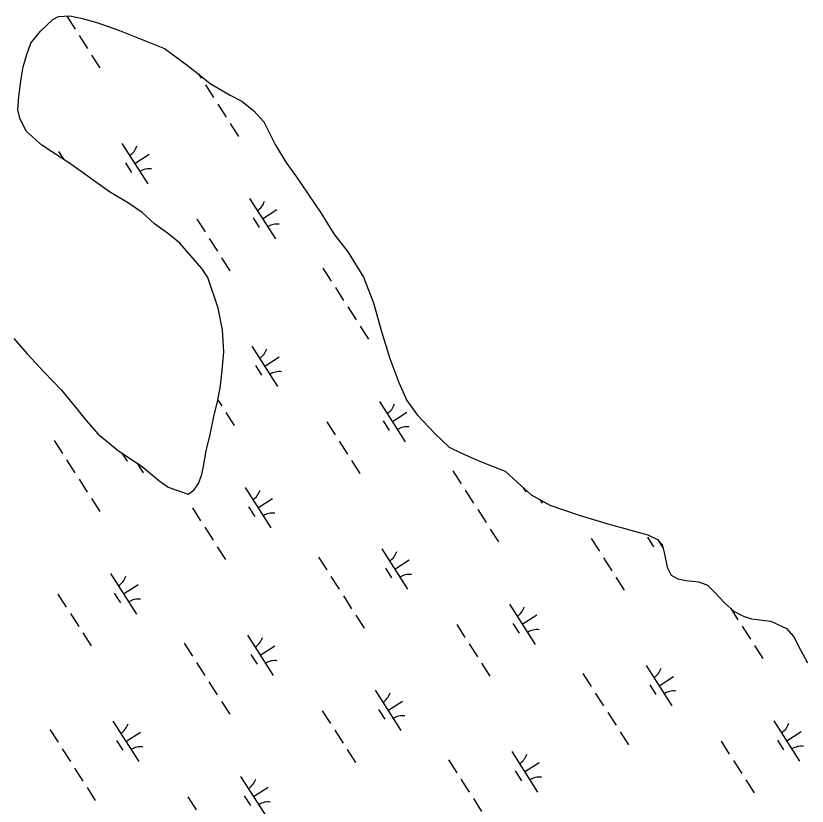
# Model space of a CAD drawing. Extents: x 3962991 to 3983549, y 181631 to 204078.
# Drawn here: x 3973642 to 3974467, y 188665 to 189488 of the extents above; entities that cross this region are included whole.
import ezdxf

# ---------------------------------------------------------------- set-up
doc = ezdxf.new("R2010")
doc.units = 0
doc.layers.add('V-WETL-SWMP', color=7, linetype='Continuous')

msp = doc.modelspace()

# ---------------------------------------------------------------- linework, layer by layer
at = {"layer": 'V-WETL-SWMP'}
for p, q in [((3973686.26, 189487.56), (3973698.13, 189488.37)), ((3973695, 189487.93), (3973703.64, 189474.46)), ((3973698.13, 189488.37), (3973711.26, 189485.62)), ((3973667.5, 189472.37), (3973680.37, 189484.49)), ((3973680.37, 189484.49), (3973686.26, 189487.56)), ((3973711.26, 189485.62), (3973727.38, 189481.15)), ((3973727.38, 189481.15), (3973750.11, 189473.23)), ((3973657.62, 189459.72), (3973667.5, 189472.37)), ((3973750.11, 189473.23), (3973796.8, 189454.43)), ((3973707.96, 189467.72), (3973716.59, 189454.25)), ((3973653.09, 189447.15), (3973657.62, 189459.72)), ((3973649.73, 189435.21), (3973653.09, 189447.15)), ((3973720.91, 189447.52), (3973729.55, 189434.05)), ((3973796.8, 189454.43), (3973820.29, 189437.01)), ((3973647.57, 189422.69), (3973649.73, 189435.21)), ((3973820.29, 189437.01), (3973831.74, 189428.3)), ((3973644.92, 189404.21), (3973647.57, 189422.69)), ((3973831.74, 189428.3), (3973844.41, 189417.82)), ((3973832.14, 189427.97), (3973835.11, 189423.33)), ((3973839.43, 189416.59), (3973848.07, 189403.12)), ((3973844.41, 189417.82), (3973865.42, 189405.71)), ((3973865.42, 189405.71), (3973877.42, 189399.38)), ((3973643.98, 189390.53), (3973644.92, 189404.21)), ((3973877.42, 189399.38), (3973890.08, 189389.5)), ((3973645.92, 189381.64), (3973643.98, 189390.53)), ((3973852.38, 189396.39), (3973861.02, 189382.92)), ((3973890.08, 189389.5), (3973900.39, 189377.79)), ((3973652.69, 189368.09), (3973645.92, 189381.64)), ((3973865.34, 189376.18), (3973873.97, 189362.71)), ((3973900.39, 189377.79), (3973912.1, 189354.22)), ((3973669, 189353.52), (3973652.69, 189368.09)), ((3973699.06, 189333.84), (3973669, 189353.52)), ((3973752.33, 189355.5), (3973779.31, 189313.41)), ((3973912.1, 189354.22), (3973923.12, 189335.99)), ((3973686.45, 189347.02), (3973691.89, 189338.53)), ((3973765.82, 189334.45), (3973780.97, 189344.17)), ((3973739.4, 189304.83), (3973699.06, 189333.84)), ((3973756.09, 189335.34), (3973762.56, 189325.24)), ((3973923.12, 189335.99), (3973933.47, 189321.9)), ((3973933.47, 189321.9), (3973959.71, 189283.13)), ((3973759.21, 189293.29), (3973739.4, 189304.83)), ((3973773.65, 189283.43), (3973759.21, 189293.29)), ((3973885.35, 189297.96), (3973912.34, 189255.86)), ((3973786.34, 189271.77), (3973773.65, 189283.43)), ((3973898.84, 189276.91), (3973914, 189286.62)), ((3973959.71, 189283.13), (3973973.17, 189261.38)), ((3973830.45, 189276.66), (3973839.08, 189263.19)), ((3973889.11, 189277.8), (3973895.59, 189267.69)), ((3973801.4, 189260.74), (3973786.34, 189271.77)), ((3973812.85, 189251.43), (3973801.4, 189260.74)), ((3973973.17, 189261.38), (3973987.76, 189242.61)), ((3973835.9, 189225.09), (3973812.85, 189251.43)), ((3973843.4, 189256.45), (3973852.03, 189242.99)), ((3973987.76, 189242.61), (3974004.27, 189216.15)), ((3973856.35, 189236.25), (3973864.99, 189222.78)), ((3973842.01, 189215.68), (3973835.9, 189225.09)), ((3973961.92, 189225.53), (3973970.55, 189212.06)), ((3973852.68, 189183.77), (3973842.01, 189215.68)), ((3974004.27, 189216.15), (3974014.61, 189189.35)), ((3973974.87, 189205.33), (3973983.51, 189191.86)), ((3973857.23, 189161.27), (3973852.68, 189183.77)), ((3973987.82, 189185.12), (3973996.46, 189171.65)), ((3974014.61, 189189.35), (3974023.1, 189159.54)), ((3973858.83, 189138.11), (3973857.23, 189161.27)), ((3974000.78, 189164.92), (3974009.41, 189151.45)), ((3974023.1, 189159.54), (3974031.8, 189131.4)), ((3973639.84, 189152.1), (3973653.79, 189136.29)), ((3973887.77, 189144.23), (3973914.75, 189102.14)), ((3973653.79, 189136.29), (3973671.37, 189116.99)), ((3973856.79, 189119.05), (3973858.83, 189138.11)), ((3973901.26, 189123.19), (3973916.41, 189132.9)), ((3974031.8, 189131.4), (3974041.15, 189106.36)), ((3973671.37, 189116.99), (3973689.53, 189098.28)), ((3973855.28, 189102.98), (3973856.79, 189119.05)), ((3973891.53, 189124.07), (3973898, 189113.97)), ((3973852.57, 189088.07), (3973855.28, 189102.98)), ((3974041.15, 189106.36), (3974049.33, 189087.48)), ((3973689.53, 189098.28), (3973705.32, 189078.95)), ((3973848.12, 189070.76), (3973852.57, 189088.07)), ((3973852.54, 189087.94), (3973856.43, 189081.88)), ((3974020.79, 189086.69), (3974047.78, 189044.6)), ((3974049.33, 189087.48), (3974060.29, 189072.58)), ((3973705.32, 189078.95), (3973715.05, 189066.64)), ((3974034.28, 189065.64), (3974049.44, 189075.36)), ((3973844.29, 189052.26), (3973848.12, 189070.76)), ((3973860.75, 189075.14), (3973869.38, 189061.67)), ((3974060.29, 189072.58), (3974078.7, 189053.29)), ((3973715.05, 189066.64), (3973727.78, 189052.59)), ((3973965.89, 189065.39), (3973974.52, 189051.92)), ((3974024.55, 189066.53), (3974031.03, 189056.43)), ((3973727.78, 189052.59), (3973748.89, 189035.13)), ((3973840.43, 189034.96), (3973844.29, 189052.26)), ((3974078.7, 189053.29), (3974093.58, 189038.93)), ((3973681.86, 189045.98), (3973690.49, 189032.51)), ((3973978.84, 189045.19), (3973987.48, 189031.72)), ((3973748.89, 189035.13), (3973773.54, 189018.92)), ((3973837.18, 189017.07), (3973840.43, 189034.96)), ((3974093.58, 189038.93), (3974106.41, 189032.61)), ((3973752.47, 189032.78), (3973757.97, 189024.2)), ((3974106.41, 189032.61), (3974126.17, 189024.04)), ((3973694.81, 189025.78), (3973703.44, 189012.31)), ((3973768.31, 189022.36), (3973774.72, 189012.37)), ((3973773.54, 189018.92), (3973791.04, 189004.37)), ((3973991.79, 189024.98), (3974000.43, 189011.51)), ((3974126.17, 189024.04), (3974139.34, 189018.93)), ((3974139.34, 189018.93), (3974151.91, 189013.8)), ((3973835.53, 189009.31), (3973837.18, 189017.07)), ((3974097.36, 189014.26), (3974106, 189000.79)), ((3974151.91, 189013.8), (3974164, 189002.72)), ((3973707.76, 189005.57), (3973716.4, 188992.11)), ((3973791.04, 189004.37), (3973800.67, 188997.4)), ((3973832.11, 189000.93), (3973835.53, 189009.31)), ((3974164, 189002.72), (3974179.09, 188989.31)), ((3973800.67, 188997.4), (3973814.43, 188992.3)), ((3973821.6, 188990.04), (3973827.47, 188994.31)), ((3973827.47, 188994.31), (3973832.11, 189000.93)), ((3973880.76, 188996.92), (3973907.75, 188954.82)), ((3974110.31, 188994.06), (3974118.95, 188980.59)), ((3974170.77, 188996.7), (3974173.48, 188992.48)), ((3973720.71, 188985.37), (3973729.35, 188971.9)), ((3973814.43, 188992.3), (3973821.6, 188990.04)), ((3973894.25, 188975.87), (3973909.41, 188985.58)), ((3974179.09, 188989.31), (3974198.3, 188978.35)), ((3973884.52, 188976.76), (3973891, 188966.65)), ((3974187.89, 188984.29), (3974190.23, 188980.65)), ((3974198.3, 188978.35), (3974228.8, 188968.19)), ((3973825.86, 188975.62), (3973834.49, 188962.15)), ((3974123.27, 188973.86), (3974131.9, 188960.39)), ((3974228.8, 188968.19), (3974258.68, 188959.2)), ((3973838.81, 188955.42), (3973847.44, 188941.95)), ((3974136.22, 188953.65), (3974144.85, 188940.18)), ((3974258.68, 188959.2), (3974300.49, 188947.46)), ((3974241.36, 188943.9), (3974250, 188930.43)), ((3974300.02, 188945.04), (3974306.5, 188934.94)), ((3974300.49, 188947.46), (3974310.68, 188942.88)), ((3973851.76, 188935.21), (3973860.4, 188921.74)), ((3974310.53, 188942.94), (3974316.42, 188933.76)), ((3974310.68, 188942.88), (3974315.52, 188937.61)), ((3974315.52, 188937.61), (3974317.45, 188929.33)), ((3974023.21, 188932.97), (3974050.19, 188890.87)), ((3974317.45, 188929.33), (3974320.69, 188913.93)), ((3973957.33, 188924.49), (3973965.96, 188911.02)), ((3974036.7, 188911.92), (3974051.86, 188921.63)), ((3974254.31, 188923.7), (3974262.95, 188910.23)), ((3974026.97, 188912.81), (3974033.45, 188902.7)), ((3974320.69, 188913.93), (3974325, 188905.68)), ((3973740.73, 188907.14), (3973767.71, 188865.05)), ((3973970.28, 188904.29), (3973978.92, 188890.82)), ((3974267.27, 188903.49), (3974275.9, 188890.02)), ((3974325, 188905.68), (3974331.61, 188901.64)), ((3973754.22, 188886.1), (3973769.37, 188895.81)), ((3974331.61, 188901.64), (3974340.55, 188900.01)), ((3974340.55, 188900.01), (3974353.66, 188898.46)), ((3974353.66, 188898.46), (3974362.63, 188895.05)), ((3974362.63, 188895.05), (3974370.49, 188887.46)), ((3973685.82, 188885.85), (3973694.46, 188872.38)), ((3973744.49, 188886.98), (3973750.96, 188876.88)), ((3974370.49, 188887.46), (3974380.19, 188876.93)), ((3973983.23, 188884.08), (3973991.87, 188870.61)), ((3974156.23, 188875.42), (3974183.22, 188833.33)), ((3974380.19, 188876.93), (3974390.46, 188867.6)), ((3974386.89, 188870.84), (3974394.42, 188859.1)), ((3973698.78, 188865.64), (3973707.41, 188852.17)), ((3973996.19, 188863.88), (3974004.82, 188850.41)), ((3974169.73, 188854.38), (3974184.88, 188864.09)), ((3974390.46, 188867.6), (3974400.05, 188863.01)), ((3974400.05, 188863.01), (3974408.42, 188860.19)), ((3974101.33, 188854.13), (3974109.96, 188840.66)), ((3974159.99, 188855.26), (3974166.47, 188845.16)), ((3974408.42, 188860.19), (3974428.68, 188857.57)), ((3974428.68, 188857.57), (3974444.86, 188850.13)), ((3973711.73, 188845.44), (3973720.36, 188831.97)), ((3974398.74, 188852.36), (3974407.38, 188838.89)), ((3974444.86, 188850.13), (3974452.74, 188841.35)), ((3973883.18, 188843.19), (3973910.16, 188801.1)), ((3974452.74, 188841.35), (3974459.51, 188827.8)), ((3973817.3, 188834.72), (3973825.93, 188821.25)), ((3973896.67, 188822.15), (3973911.82, 188831.86)), ((3974114.28, 188833.92), (3974122.92, 188820.45)), ((3974411.69, 188832.16), (3974420.33, 188818.69)), ((3973886.94, 188823.03), (3973893.41, 188812.93)), ((3974459.51, 188827.8), (3974466.88, 188814.26)), ((3973830.25, 188814.51), (3973838.89, 188801.04)), ((3974127.23, 188813.72), (3974135.87, 188800.25)), ((3974298.68, 188811.47), (3974325.67, 188769.38)), ((3974232.8, 188803), (3974241.44, 188789.53)), ((3974312.18, 188790.43), (3974327.33, 188800.14)), ((3973843.2, 188794.31), (3973851.84, 188780.84)), ((3974302.44, 188791.31), (3974308.92, 188781.21)), ((3974016.2, 188785.65), (3974043.19, 188743.56)), ((3974245.76, 188782.79), (3974254.39, 188769.32)), ((3973856.16, 188774.1), (3973864.79, 188760.63)), ((3974029.69, 188764.6), (3974044.85, 188774.32)), ((3973961.3, 188764.35), (3973969.93, 188750.88)), ((3974019.96, 188765.49), (3974026.44, 188755.39)), ((3974258.71, 188762.59), (3974267.34, 188749.12)), ((3974431.71, 188753.93), (3974458.69, 188711.84)), ((3973743.15, 188753.42), (3973770.13, 188711.33)), ((3973677.27, 188744.94), (3973685.9, 188731.47)), ((3973756.64, 188732.37), (3973771.79, 188742.09)), ((3973974.25, 188744.15), (3973982.89, 188730.68)), ((3974271.66, 188742.38), (3974280.3, 188728.91)), ((3974445.2, 188732.88), (3974460.35, 188742.6)), ((3973746.91, 188733.26), (3973753.38, 188723.16)), ((3974376.8, 188732.63), (3974385.44, 188719.16)), ((3974435.47, 188733.77), (3974441.94, 188723.67)), ((3973690.22, 188724.74), (3973698.85, 188711.27)), ((3973987.2, 188723.94), (3973995.84, 188710.47)), ((3974158.65, 188721.7), (3974185.64, 188679.61)), ((3974092.77, 188713.22), (3974101.41, 188699.75)), ((3973703.17, 188704.54), (3973711.81, 188691.07)), ((3974172.14, 188700.65), (3974187.3, 188710.37)), ((3974389.75, 188712.43), (3974398.39, 188698.96)), ((3974162.41, 188701.54), (3974168.89, 188691.44)), ((3973876.17, 188695.88), (3973903.16, 188653.78)), ((3974105.72, 188693.02), (3974114.36, 188679.55)), ((3974402.71, 188692.22), (3974411.34, 188678.76)), ((3973716.12, 188684.33), (3973724.76, 188670.86)), ((3973889.66, 188674.83), (3973904.82, 188684.54)), ((3973821.27, 188674.58), (3973829.9, 188661.11)), ((3973879.93, 188675.72), (3973886.41, 188665.61)), ((3974118.68, 188672.82), (3974127.31, 188659.35))]:
    msp.add_line(p, q, dxfattribs=at)
for centre, start, end in [((3973751.11, 189357.83), 301.89187, 343.43553), ((3973780.93, 189311.33), 81.89186, 123.43552), ((3973884.14, 189300.29), 301.89187, 343.43553), ((3973913.95, 189253.78), 81.89186, 123.43552), ((3973886.55, 189146.57), 301.89187, 343.43553), ((3973916.37, 189100.06), 81.89186, 123.43552), ((3974019.58, 189089.02), 301.89187, 343.43553), ((3974049.39, 189042.52), 81.89186, 123.43552), ((3973879.55, 188999.25), 301.89187, 343.43553), ((3973909.36, 188952.74), 81.89186, 123.43552), ((3974324.87, 188921.03), 120.73724, 123.43552), ((3974021.99, 188935.3), 301.89187, 343.43553), ((3973739.51, 188909.48), 301.89187, 343.43553), ((3974051.81, 188888.79), 81.89186, 123.43552), ((3973769.33, 188862.97), 81.89186, 123.43552), ((3974155.02, 188877.76), 301.89187, 343.43553), ((3974184.83, 188831.25), 81.89186, 123.43552), ((3973881.96, 188845.53), 301.89187, 343.43553), ((3973911.78, 188799.02), 81.89186, 123.43552), ((3974297.47, 188813.81), 301.89187, 343.43553), ((3974014.99, 188787.98), 301.89187, 343.43553), ((3974327.28, 188767.3), 81.89186, 123.43552), ((3974044.8, 188741.48), 81.89186, 123.43552), ((3973741.93, 188755.75), 301.89187, 343.43553), ((3974430.49, 188756.27), 301.89187, 343.43553), ((3973771.75, 188709.25), 81.89186, 123.43552), ((3974460.31, 188709.76), 81.89186, 123.43552), ((3974157.44, 188724.03), 301.89187, 343.43553), ((3973874.96, 188698.21), 301.89187, 343.43553), ((3974187.25, 188677.53), 81.89186, 123.43552), ((3973904.77, 188651.7), 81.89186, 123.43552)]:
    msp.add_arc(centre, 17.62, start, end, dxfattribs=at)

doc.saveas('drawing.dxf')
